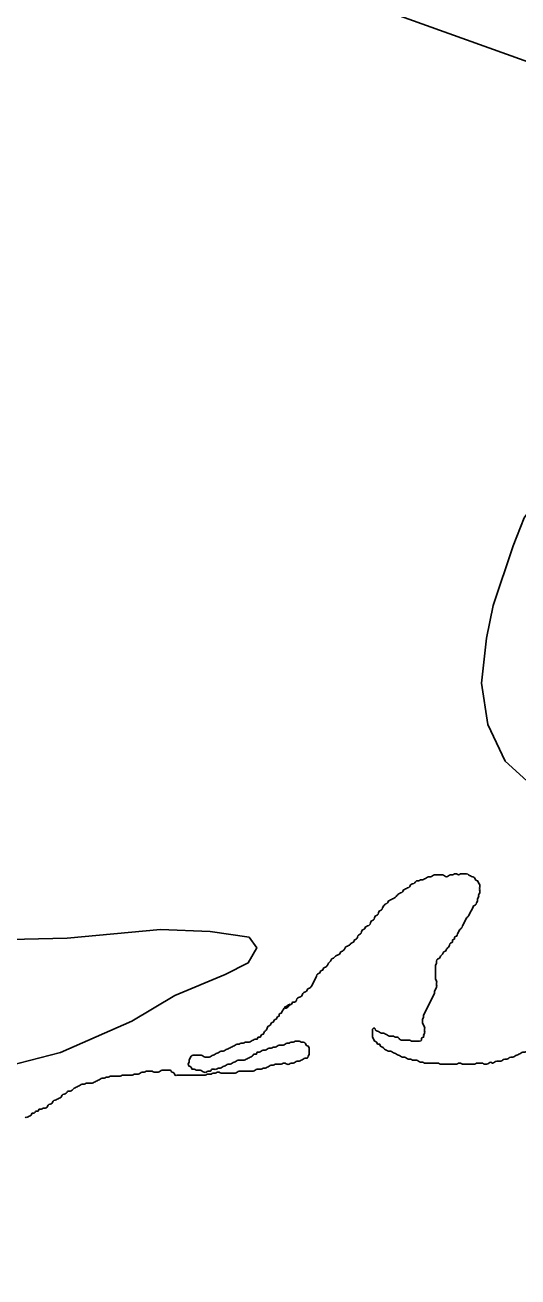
# Model space of a CAD drawing. Extents: x 813775 to 1157140, y 1757555 to 1979907.
# Drawn here: x 1015870 to 1017244, y 1826419 to 1829908 of the extents above; entities that cross this region are included whole.
import ezdxf

# ---------------------------------------------------------------- set-up
doc = ezdxf.new("R2010")
doc.units = 0
for name, color, linetype in [('Level 35', 7, 'Continuous'), ('Level 45', 7, 'Continuous'), ('Level 9', 7, 'Continuous'), ('R_Draft', 7, 'Continuous')]:
    doc.layers.add(name, color=color, linetype=linetype)

msp = doc.modelspace()

# ---------------------------------------------------------------- linework, layer by layer
at = {"layer": 'Level 35'}
msp.add_lwpolyline([(1015708.3, 1826977.7), (1015968.6, 1827044.2), (1016167.8, 1827131.9), (1016287.3, 1827203.7), (1016428, 1827262.2), (1016491.8, 1827294.1), (1016515.7, 1827336.6), (1016494.4, 1827365.8), (1016385.5, 1827381.8), (1016247.4, 1827387.1), (1015987.2, 1827363.2), (1015628.6, 1827355.2)], dxfattribs=at)
at = {"layer": 'Level 45'}
msp.add_lwpolyline([(1017673, 1827895), (1017596, 1827885.4), (1017593.3, 1827884.7), (1017582.1, 1827876.2), (1017534.8, 1827806.7), (1017398.7, 1827761.3), (1017279, 1827792.8), (1017208.3, 1827856.6), (1017159.5, 1827958.2), (1017142.6, 1828073.6), (1017156.2, 1828199.6), (1017174.7, 1828290.6), (1017230.8, 1828456.8), (1017260.8, 1828535), (1017320.2, 1828616), (1017356.8, 1828666.6)], dxfattribs=at)
at = {"layer": 'Level 9'}
for points in [[(1017014.3, 1827221.3), (1017017.1, 1827226.9), (1017017.1, 1827232.5), (1017017.1, 1827238.1), (1017017.1, 1827243.6), (1017014.3, 1827249.2), (1017014.3, 1827254.8), (1017014.3, 1827260.4), (1017014.3, 1827266), (1017014.3, 1827271.5), (1017014.3, 1827277.1), (1017014.3, 1827282.7), (1017014.3, 1827288.3), (1017017.1, 1827293.9), (1017017.1, 1827299.5), (1017019.9, 1827305), (1017025.5, 1827307.8), (1017028.3, 1827313.4), (1017033.9, 1827319), (1017036.7, 1827324.6), (1017042.2, 1827327.4), (1017045, 1827332.9), (1017050.6, 1827338.5), (1017053.4, 1827344.1), (1017056.2, 1827349.7), (1017061.8, 1827352.5), (1017061.8, 1827358.1), (1017067.3, 1827360.9), (1017067.3, 1827366.4), (1017072.9, 1827369.2), (1017075.7, 1827374.8), (1017078.5, 1827380.4), (1017081.3, 1827386), (1017086.9, 1827391.6), (1017089.7, 1827397.1), (1017092.4, 1827402.7), (1017095.2, 1827408.3), (1017098, 1827413.9), (1017100.8, 1827419.5), (1017106.4, 1827425.1), (1017109.2, 1827430.6), (1017112, 1827436.2), (1017114.8, 1827441.8), (1017117.6, 1827447.4), (1017120.3, 1827453), (1017125.9, 1827455.8), (1017128.7, 1827461.3), (1017131.5, 1827466.9), (1017131.5, 1827472.5), (1017134.3, 1827478.1), (1017134.3, 1827483.7), (1017137.1, 1827489.2), (1017137.1, 1827494.8), (1017137.1, 1827500.4), (1017137.1, 1827506), (1017137.1, 1827511.6), (1017134.3, 1827517.2), (1017131.5, 1827522.7), (1017125.9, 1827525.5), (1017123.1, 1827531.1), (1017117.6, 1827533.9), (1017112, 1827536.7), (1017106.4, 1827539.5), (1017100.8, 1827542.3), (1017095.2, 1827542.3), (1017089.7, 1827542.3), (1017084.1, 1827542.3), (1017078.5, 1827539.5), (1017072.9, 1827542.3), (1017067.3, 1827542.3), (1017061.8, 1827539.5), (1017056.2, 1827539.5), (1017050.6, 1827536.7), (1017045, 1827533.9), (1017039.4, 1827536.7), (1017033.9, 1827539.5), (1017028.3, 1827539.5), (1017022.7, 1827539.5), (1017017.1, 1827539.5), (1017011.6, 1827539.5), (1017006, 1827536.7), (1017000.4, 1827533.9), (1016994.8, 1827533.9), (1016989.2, 1827531.1), (1016983.7, 1827528.3), (1016978.1, 1827525.5), (1016972.5, 1827525.5), (1016966.9, 1827522.7), (1016961.3, 1827522.7), (1016955.8, 1827517.2), (1016950.2, 1827514.4)], [(1016950.2, 1827514.4), (1016944.6, 1827511.6), (1016941.8, 1827506), (1016936.2, 1827503.2), (1016930.7, 1827500.4), (1016925.1, 1827497.6), (1016922.3, 1827492), (1016916.7, 1827489.2), (1016911.1, 1827486.5), (1016905.5, 1827480.9), (1016900, 1827475.3), (1016894.4, 1827472.5), (1016888.8, 1827469.7), (1016883.2, 1827466.9), (1016880.4, 1827461.3), (1016874.9, 1827458.5), (1016869.3, 1827453), (1016866.5, 1827447.4), (1016863.7, 1827441.8), (1016858.1, 1827439), (1016855.3, 1827433.4), (1016852.5, 1827427.8), (1016847, 1827425.1), (1016844.2, 1827419.5), (1016841.4, 1827413.9), (1016835.8, 1827411.1), (1016833, 1827405.5), (1016830.2, 1827399.9), (1016824.6, 1827397.1), (1016819.1, 1827394.4), (1016816.3, 1827388.8), (1016810.7, 1827386), (1016807.9, 1827380.4), (1016805.1, 1827374.8), (1016799.5, 1827372), (1016796.8, 1827366.4), (1016794, 1827360.9), (1016788.4, 1827358.1), (1016785.6, 1827352.5), (1016780, 1827349.7), (1016774.4, 1827344.1), (1016768.9, 1827341.3), (1016763.3, 1827338.5), (1016760.5, 1827332.9), (1016754.9, 1827327.4), (1016749.3, 1827324.6), (1016746.5, 1827319), (1016741, 1827316.2), (1016735.4, 1827313.4), (1016729.8, 1827307.8), (1016724.2, 1827305), (1016721.4, 1827299.5), (1016715.9, 1827293.9), (1016713.1, 1827288.3), (1016707.5, 1827282.7), (1016701.9, 1827279.9), (1016699.1, 1827274.3), (1016693.5, 1827271.5), (1016690.7, 1827266), (1016685.2, 1827263.2), (1016682.4, 1827257.6), (1016679.6, 1827252), (1016676.8, 1827246.4), (1016674, 1827240.8), (1016671.2, 1827235.3), (1016668.4, 1827229.7), (1016662.9, 1827224.1), (1016657.3, 1827221.3), (1016654.5, 1827215.7), (1016648.9, 1827212.9), (1016643.3, 1827207.4), (1016640.5, 1827201.8), (1016635, 1827199), (1016629.4, 1827196.2), (1016626.6, 1827190.6), (1016621, 1827185), (1016615.4, 1827185), (1016612.6, 1827179.4), (1016608.7, 1827177.7)], [(1017022.7, 1827014.8), (1017017.1, 1827014.8), (1017011.6, 1827014.8), (1017006, 1827014.8), (1017000.4, 1827014.8), (1016994.8, 1827014.8), (1016989.2, 1827014.8), (1016983.7, 1827014.8), (1016978.1, 1827017.6), (1016972.5, 1827017.6), (1016966.9, 1827020.4), (1016961.3, 1827023.2), (1016955.8, 1827023.2), (1016950.2, 1827023.2), (1016944.6, 1827025.9), (1016939, 1827025.9), (1016933.4, 1827028.7), (1016927.9, 1827031.5), (1016922.3, 1827031.5), (1016916.7, 1827034.3), (1016911.1, 1827037.1), (1016905.5, 1827039.9), (1016900, 1827042.7), (1016894.4, 1827045.5), (1016888.8, 1827048.3), (1016883.2, 1827048.3), (1016877.7, 1827051.1), (1016872.1, 1827053.9), (1016866.5, 1827059.4), (1016860.9, 1827062.2), (1016858.1, 1827067.8), (1016852.5, 1827067.8), (1016849.8, 1827073.4), (1016844.2, 1827076.2), (1016841.4, 1827081.8), (1016838.6, 1827087.3), (1016838.6, 1827092.9), (1016838.6, 1827098.5), (1016838.6, 1827104.1), (1016838.6, 1827109.7), (1016844.2, 1827112.5), (1016847, 1827106.9), (1016852.5, 1827104.1), (1016858.1, 1827101.3), (1016863.7, 1827098.5), (1016869.3, 1827098.5), (1016874.9, 1827095.7), (1016880.4, 1827092.9), (1016886, 1827090.1), (1016891.6, 1827090.1), (1016897.2, 1827090.1), (1016902.8, 1827087.3), (1016908.3, 1827087.3), (1016913.9, 1827081.8), (1016919.5, 1827079), (1016925.1, 1827079), (1016930.7, 1827079), (1016936.2, 1827079), (1016941.8, 1827079), (1016947.4, 1827076.2), (1016953, 1827076.2), (1016958.5, 1827076.2), (1016964.1, 1827076.2), (1016969.7, 1827076.2), (1016975.3, 1827079), (1016975.3, 1827084.6), (1016980.9, 1827087.3), (1016980.9, 1827092.9), (1016983.7, 1827098.5), (1016983.7, 1827104.1), (1016983.7, 1827109.7), (1016983.7, 1827115.3), (1016980.9, 1827120.8), (1016978.1, 1827126.4), (1016978.1, 1827132), (1016978.1, 1827137.6), (1016980.9, 1827143.2), (1016980.9, 1827148.7), (1016983.7, 1827154.3), (1016986.4, 1827159.9), (1016989.2, 1827165.5), (1016992, 1827171.1), (1016994.8, 1827176.7), (1016997.6, 1827182.2), (1017000.4, 1827187.8), (1017003.2, 1827193.4), (1017006, 1827199), (1017008.8, 1827204.6), (1017011.6, 1827210.1), (1017011.6, 1827215.7), (1017014.3, 1827221.3)], [(1016595.1, 1827173.9), (1016595.1, 1827168.3), (1016608.7, 1827177.7), (1016586.7, 1827159.9), (1016583.9, 1827154.3), (1016578.3, 1827151.5), (1016578.3, 1827146), (1016572.7, 1827143.2), (1016570, 1827137.6), (1016564.4, 1827134.8), (1016561.6, 1827129.2), (1016556, 1827126.4), (1016553.2, 1827120.8), (1016547.6, 1827118), (1016544.8, 1827112.5), (1016542.1, 1827106.9), (1016536.5, 1827101.3), (1016533.7, 1827095.7), (1016528.1, 1827092.9), (1016525.3, 1827087.3), (1016519.7, 1827087.3), (1016516.9, 1827081.8), (1016511.4, 1827081.8), (1016505.8, 1827079), (1016500.2, 1827076.2), (1016494.6, 1827073.4), (1016489.1, 1827073.4), (1016483.5, 1827073.4), (1016477.9, 1827070.6), (1016472.3, 1827070.6), (1016466.7, 1827067.8), (1016461.2, 1827067.8), (1016455.6, 1827065), (1016450, 1827062.2), (1016444.4, 1827059.4), (1016438.8, 1827056.6), (1016433.3, 1827053.9), (1016427.7, 1827051.1), (1016422.1, 1827048.3), (1016416.5, 1827048.3), (1016410.9, 1827045.5), (1016405.4, 1827042.7), (1016399.8, 1827039.9), (1016394.2, 1827037.1), (1016388.6, 1827034.3), (1016383, 1827031.5), (1016377.5, 1827031.5), (1016371.9, 1827031.5), (1016366.3, 1827034.3), (1016360.7, 1827037.1), (1016355.2, 1827037.1), (1016349.6, 1827037.1), (1016344, 1827037.1), (1016338.4, 1827037.1), (1016332.8, 1827034.3), (1016330, 1827028.7), (1016327.3, 1827023.1), (1016327.3, 1827017.6), (1016324.5, 1827012), (1016327.3, 1827006.4), (1016332.8, 1827003.6), (1016335.6, 1826998), (1016341.2, 1826998), (1016346.8, 1826995.2), (1016352.4, 1826995.2), (1016357.9, 1826995.2), (1016363.5, 1826992.4), (1016369.1, 1826989.7), (1016374.7, 1826989.7), (1016380.3, 1826992.4), (1016385.8, 1826992.4), (1016391.4, 1826998), (1016397, 1826998), (1016402.6, 1826998), (1016408.2, 1827000.8), (1016413.7, 1827000.8), (1016419.3, 1827003.6), (1016424.9, 1827006.4), (1016430.5, 1827009.2), (1016436.1, 1827012), (1016441.6, 1827012), (1016447.2, 1827014.8), (1016452.8, 1827017.6), (1016458.4, 1827020.4), (1016463.9, 1827023.1), (1016469.5, 1827023.1), (1016475.1, 1827023.1), (1016480.7, 1827023.1), (1016486.3, 1827025.9), (1016491.8, 1827028.7), (1016497.4, 1827031.5)], [(1016497.4, 1827031.5), (1016503, 1827034.3), (1016508.6, 1827039.9), (1016514.2, 1827039.9), (1016516.9, 1827045.5), (1016522.5, 1827045.5), (1016528.1, 1827048.3), (1016533.7, 1827051.1), (1016539.3, 1827051.1), (1016544.8, 1827053.9), (1016550.4, 1827056.6), (1016556, 1827056.6), (1016561.6, 1827059.4), (1016567.2, 1827059.4), (1016572.7, 1827062.2), (1016578.3, 1827065), (1016583.9, 1827065), (1016589.5, 1827065), (1016595.1, 1827067.8), (1016600.6, 1827070.6), (1016606.2, 1827070.6), (1016611.8, 1827073.4), (1016617.4, 1827073.4), (1016623, 1827076.2), (1016628.5, 1827076.2), (1016634.1, 1827076.2), (1016639.7, 1827073.4), (1016645.3, 1827073.4), (1016650.8, 1827070.6), (1016653.6, 1827065), (1016659.2, 1827062.2), (1016662, 1827056.6), (1016662, 1827051.1), (1016662, 1827045.5), (1016662, 1827039.9), (1016659.2, 1827034.3), (1016656.4, 1827028.7), (1016650.8, 1827028.7), (1016645.3, 1827025.9), (1016639.7, 1827023.1), (1016634.1, 1827020.4), (1016628.5, 1827020.4), (1016623, 1827017.6), (1016617.4, 1827014.8), (1016611.8, 1827014.8), (1016606.2, 1827012), (1016600.6, 1827012), (1016595.1, 1827014.8), (1016589.5, 1827014.8), (1016583.9, 1827012), (1016578.3, 1827012), (1016572.7, 1827012), (1016567.2, 1827012), (1016561.6, 1827009.2), (1016556, 1827009.2), (1016550.4, 1827006.4), (1016544.8, 1827003.6), (1016539.3, 1827000.8), (1016533.7, 1827000.8), (1016528.1, 1826998), (1016522.5, 1826998), (1016516.9, 1826998), (1016511.4, 1826995.2), (1016505.8, 1826992.4), (1016500.2, 1826992.4), (1016494.6, 1826992.4), (1016489.1, 1826992.4), (1016483.5, 1826992.4), (1016477.9, 1826992.4), (1016472.3, 1826992.4), (1016466.7, 1826992.4), (1016461.2, 1826989.7), (1016455.6, 1826986.9), (1016450, 1826986.9), (1016444.4, 1826986.9), (1016438.8, 1826986.9), (1016433.3, 1826986.9), (1016427.7, 1826986.9), (1016422.1, 1826986.9), (1016416.5, 1826986.9), (1016410.9, 1826989.7), (1016405.4, 1826989.7), (1016399.8, 1826986.9), (1016394.2, 1826986.9), (1016388.6, 1826984.1), (1016383, 1826984.1), (1016377.5, 1826984.1), (1016371.9, 1826981.3), (1016366.3, 1826981.3), (1016360.7, 1826981.3), (1016355.2, 1826981.3)], [(1017516.5, 1827062.2), (1017513.7, 1827056.6), (1017508.1, 1827053.9), (1017502.5, 1827051.1), (1017496.9, 1827048.3), (1017491.4, 1827045.5), (1017485.8, 1827042.7), (1017480.2, 1827037.1), (1017474.6, 1827037.1), (1017469, 1827034.3), (1017463.5, 1827034.3), (1017457.9, 1827031.5), (1017452.3, 1827031.5), (1017446.7, 1827031.5), (1017441.1, 1827034.3), (1017435.6, 1827037.1), (1017430, 1827039.9), (1017427.2, 1827045.5), (1017421.6, 1827048.3), (1017416, 1827051.1), (1017410.5, 1827051.1), (1017404.9, 1827051.1), (1017399.3, 1827051.1), (1017393.7, 1827051.1), (1017388.1, 1827051.1), (1017382.6, 1827051.1), (1017377, 1827051.1), (1017371.4, 1827048.3), (1017365.8, 1827045.5), (1017360.3, 1827045.5), (1017354.7, 1827042.7), (1017349.1, 1827039.9), (1017343.5, 1827037.1), (1017337.9, 1827037.1), (1017332.4, 1827034.3), (1017326.8, 1827037.1), (1017324, 1827042.7), (1017318.4, 1827042.7), (1017312.8, 1827045.5), (1017307.2, 1827048.3), (1017301.7, 1827053.9), (1017296.1, 1827053.9), (1017290.5, 1827053.9), (1017284.9, 1827053.9), (1017279.4, 1827053.9), (1017273.8, 1827051.1), (1017268.2, 1827048.3), (1017262.6, 1827045.5), (1017257, 1827045.5), (1017251.5, 1827042.7), (1017245.9, 1827039.9), (1017240.3, 1827037.1), (1017234.7, 1827034.3), (1017229.1, 1827031.5), (1017223.6, 1827031.5), (1017218, 1827028.7), (1017212.4, 1827025.9), (1017206.8, 1827025.9), (1017201.2, 1827023.2), (1017195.7, 1827020.4), (1017190.1, 1827020.4), (1017184.5, 1827020.4), (1017178.9, 1827017.6), (1017173.3, 1827014.8), (1017167.8, 1827017.6), (1017162.2, 1827014.8), (1017156.6, 1827012), (1017151, 1827012), (1017145.5, 1827014.8), (1017139.9, 1827014.8), (1017134.3, 1827014.8), (1017128.7, 1827014.8), (1017123.1, 1827012), (1017117.6, 1827012), (1017112, 1827012), (1017106.4, 1827012), (1017100.8, 1827012), (1017095.2, 1827012), (1017089.7, 1827012), (1017084.1, 1827014.8), (1017078.5, 1827014.8), (1017072.9, 1827012), (1017067.3, 1827012), (1017061.8, 1827012), (1017056.2, 1827012), (1017050.6, 1827012), (1017045, 1827012), (1017039.4, 1827012), (1017033.9, 1827012), (1017028.3, 1827012), (1017022.7, 1827014.8)], [(1016355.2, 1826981.3), (1016349.6, 1826981.3), (1016344, 1826981.3), (1016338.4, 1826981.3), (1016332.8, 1826981.3), (1016327.3, 1826981.3), (1016321.7, 1826981.3), (1016316.1, 1826981.3), (1016310.5, 1826981.3), (1016304.9, 1826981.3), (1016299.4, 1826981.3), (1016293.8, 1826981.3), (1016288.2, 1826981.3), (1016285.4, 1826986.9), (1016279.8, 1826989.7), (1016274.3, 1826995.2), (1016268.7, 1826995.2), (1016263.1, 1826995.2), (1016257.5, 1826995.2), (1016251.9, 1826995.2), (1016246.4, 1826992.4), (1016240.8, 1826989.7), (1016235.2, 1826989.7), (1016229.6, 1826989.7), (1016224, 1826992.4), (1016218.5, 1826992.4), (1016212.9, 1826992.4), (1016207.3, 1826992.4), (1016201.7, 1826989.7), (1016196.1, 1826989.7), (1016190.6, 1826986.9), (1016185, 1826984.1), (1016179.4, 1826984.1), (1016173.8, 1826984.1), (1016168.2, 1826981.3), (1016162.7, 1826981.3), (1016157.1, 1826981.3), (1016151.5, 1826981.3), (1016145.9, 1826981.3), (1016140.4, 1826981.3), (1016134.8, 1826978.5), (1016129.2, 1826978.5), (1016123.6, 1826978.5), (1016118, 1826978.5), (1016112.5, 1826978.5), (1016106.9, 1826978.5), (1016101.3, 1826975.7), (1016095.7, 1826975.7), (1016090.1, 1826972.9), (1016084.6, 1826972.9), (1016079, 1826970.1), (1016073.4, 1826967.3), (1016067.8, 1826964.5), (1016062.2, 1826961.7), (1016056.7, 1826959), (1016051.1, 1826959), (1016045.5, 1826959), (1016039.9, 1826959), (1016034.3, 1826956.2), (1016028.8, 1826956.2), (1016023.2, 1826953.4), (1016017.6, 1826950.6), (1016012, 1826947.8), (1016006.5, 1826945), (1016000.9, 1826939.4), (1015995.3, 1826936.6), (1015989.7, 1826936.6), (1015984.1, 1826931), (1015978.6, 1826928.3), (1015973, 1826925.5), (1015970.2, 1826919.9), (1015964.6, 1826917.1), (1015959, 1826914.3), (1015953.4, 1826911.5), (1015947.9, 1826908.7), (1015945.1, 1826903.1), (1015939.5, 1826900.3), (1015933.9, 1826897.6), (1015931.1, 1826892), (1015925.6, 1826889.2), (1015920, 1826889.2), (1015914.4, 1826886.4), (1015908.8, 1826886.4), (1015906, 1826880.8), (1015900.4, 1826880.8), (1015894.9, 1826875.2), (1015889.3, 1826875.2), (1015886.5, 1826869.6), (1015880.9, 1826866.9), (1015875.3, 1826864.1), (1015869.8, 1826864.1)]]:
    msp.add_spline(points, degree=3, dxfattribs=at)
at = {"layer": 'R_Draft'}
msp.add_line((1092628.5, 1802699.3), (1002075.8, 1835270.8), dxfattribs=at)

doc.saveas('drawing.dxf')
